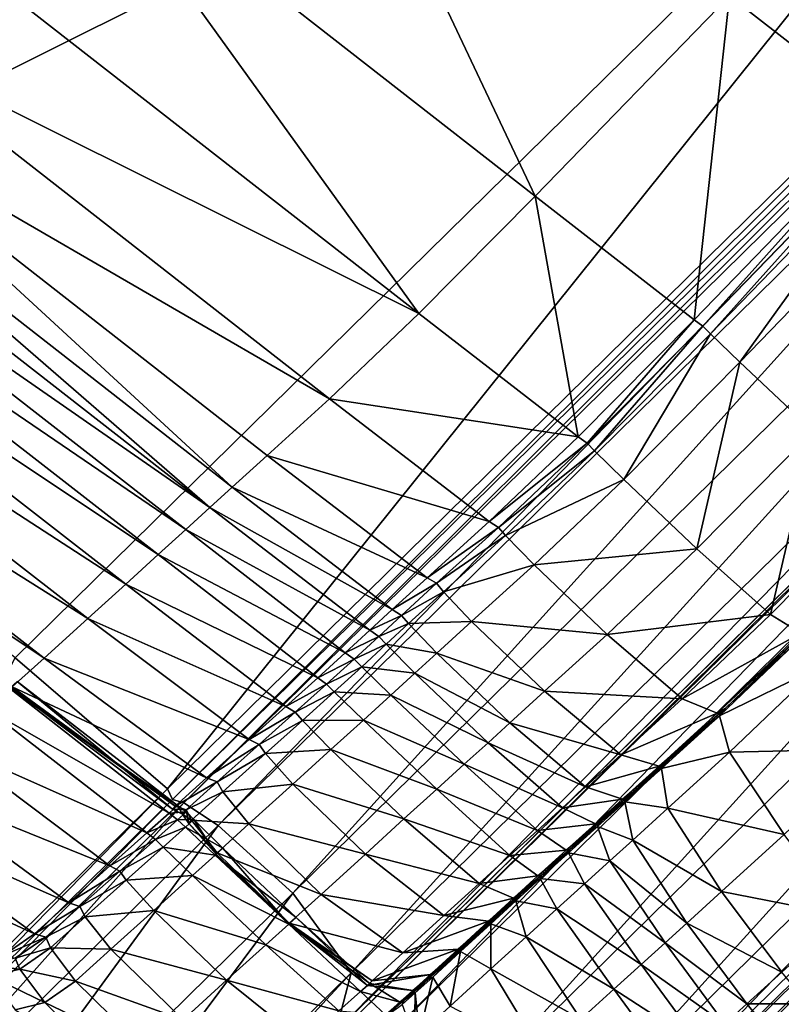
# Model space of a CAD drawing. Header units: millimetres. Extents: x 2387 to 13955, y -4964 to 364.
# Tile 375 of 656: x 7051 to 7064, y -4367 to -4350. Entities that reach past the tile are written whole.
import ezdxf

# ---------------------------------------------------------------- set-up
doc = ezdxf.new("R2010")
doc.units = ezdxf.units.MM
doc.header["$MEASUREMENT"] = 0
doc.layers.add('Predefinito', color=7, linetype='Continuous', true_color=0x000000)

msp = doc.modelspace()

# ---------------------------------------------------------------- linework, layer by layer
at = {"layer": 'Predefinito'}
for points in [[(7064.143, -4333.854, 608.078), (7043.148, -4354.514, 485.832), (7031.94, -4347.095, 485.832)], [(7043.148, -4354.514, 485.832), (7064.143, -4333.854, 608.078), (7071.946, -4340.142, 608.088)], [(7071.946, -4340.142, 608.088), (7050.952, -4360.802, 485.843), (7043.148, -4354.514, 485.832)], [(7053.577, -4363.059, 485.877), (7050.952, -4360.802, 485.843), (7071.946, -4340.142, 608.088)], [(7071.946, -4340.142, 608.088), (7074.569, -4342.401, 608.116), (7053.577, -4363.059, 485.877)], [(7053.663, -4363.241, 485.899), (7053.577, -4363.059, 485.877), (7074.569, -4342.401, 608.116)], [(7074.569, -4342.401, 608.116), (7074.655, -4342.584, 608.135), (7053.663, -4363.241, 485.899)], [(7053.855, -4363.302, 485.877), (7053.663, -4363.241, 485.899), (7074.655, -4342.584, 608.135)], [(7074.655, -4342.584, 608.135), (7074.848, -4342.644, 608.116), (7053.855, -4363.302, 485.877)], [(7054.448, -4363.692, 485.843), (7053.855, -4363.302, 485.877), (7074.848, -4342.644, 608.116)], [(7074.848, -4342.644, 608.116), (7075.441, -4343.032, 608.088), (7054.448, -4363.692, 485.843)], [(7055.736, -4364.858, 485.832), (7054.448, -4363.692, 485.843), (7075.441, -4343.032, 608.088)], [(7075.441, -4343.032, 608.088), (7076.73, -4344.198, 608.078), (7055.736, -4364.858, 485.832)], [(7055.358, -4343.203, 1232.143), (7052.002, -4346.665, 1231.561), (7059.91, -4352.844, 1231.518)], [(7059.91, -4352.844, 1231.518), (7063.258, -4349.389, 1232.1), (7055.358, -4343.203, 1232.143)], [(7068.837, -4343.632, 1232.656), (7063.258, -4349.389, 1232.1), (7065.994, -4351.522, 1231.969)], [(7056.739, -4366.231, 485.914), (7055.736, -4364.858, 485.832), (7076.73, -4344.198, 608.078)], [(7076.73, -4344.198, 608.078), (7077.729, -4345.574, 608.147), (7056.739, -4366.231, 485.914)], [(7077.729, -4345.574, 608.147), (7077.457, -4346.595, 608.352), (7056.478, -4367.241, 486.157)], [(7056.478, -4367.241, 486.157), (7056.739, -4366.231, 485.914), (7077.729, -4345.574, 608.147)], [(7058.791, -4368.319, 485.832), (7057.552, -4367.153, 485.913), (7078.543, -4346.496, 608.147)], [(7077.496, -4346.64, 608.352), (7078.543, -4346.496, 608.147), (7057.552, -4367.153, 485.913)], [(7078.543, -4346.496, 608.147), (7079.785, -4347.658, 608.078), (7058.791, -4368.319, 485.832)], [(7052.002, -4346.665, 1231.561), (7049.997, -4348.693, 1230.876), (7057.908, -4354.868, 1230.833)], [(7057.908, -4354.868, 1230.833), (7059.91, -4352.844, 1231.518), (7052.002, -4346.665, 1231.561)], [(7077.457, -4346.595, 608.352), (7077.012, -4347.027, 608.489), (7056.042, -4367.667, 486.319)], [(7056.042, -4367.667, 486.319), (7056.478, -4367.241, 486.157), (7077.457, -4346.595, 608.352)], [(7057.552, -4367.153, 485.913), (7056.518, -4367.286, 486.157), (7077.496, -4346.64, 608.352)], [(7077.012, -4347.027, 608.489), (7077.496, -4346.64, 608.352), (7056.518, -4367.286, 486.157)], [(7056.518, -4367.286, 486.157), (7056.042, -4367.667, 486.319), (7077.012, -4347.027, 608.489)], [(7059.788, -4369.741, 485.843), (7058.791, -4368.319, 485.832), (7079.785, -4347.658, 608.078)], [(7079.785, -4347.658, 608.078), (7080.782, -4349.081, 608.088), (7059.788, -4369.741, 485.843)], [(7057.908, -4354.868, 1230.833), (7049.997, -4348.693, 1230.876), (7048.458, -4350.16, 1230.012)], [(7060.101, -4370.377, 485.876), (7059.788, -4369.741, 485.843), (7080.782, -4349.081, 608.088)], [(7080.782, -4349.081, 608.088), (7081.093, -4349.718, 608.116), (7060.101, -4370.377, 485.876)], [(7063.258, -4349.389, 1232.1), (7059.91, -4352.844, 1231.518), (7062.65, -4354.972, 1231.387)], [(7062.65, -4354.972, 1231.387), (7065.994, -4351.522, 1231.969), (7063.258, -4349.389, 1232.1)], [(7060.138, -4370.575, 485.899), (7060.101, -4370.377, 485.876), (7081.093, -4349.718, 608.116)], [(7081.093, -4349.718, 608.116), (7081.129, -4349.917, 608.134), (7060.138, -4370.575, 485.899)], [(7060.308, -4370.684, 485.876), (7060.138, -4370.575, 485.899), (7081.129, -4349.917, 608.134)], [(7081.129, -4349.917, 608.134), (7081.3, -4350.025, 608.116), (7060.308, -4370.684, 485.876)], [(7062.285, -4373.67, 485.843), (7060.308, -4370.684, 485.876), (7081.3, -4350.025, 608.116)], [(7081.3, -4350.025, 608.116), (7083.279, -4353.01, 608.088), (7062.285, -4373.67, 485.843)], [(7056.366, -4356.337, 1229.967), (7048.458, -4350.16, 1230.012), (7047.384, -4351.133, 1229.212)], [(7048.458, -4350.16, 1230.012), (7056.366, -4356.337, 1229.967), (7057.908, -4354.868, 1230.833)], [(7047.384, -4351.133, 1229.212), (7046.774, -4351.679, 1228.722), (7054.688, -4357.859, 1228.678)], [(7047.384, -4351.133, 1229.212), (7055.291, -4357.312, 1229.167), (7056.366, -4356.337, 1229.967)], [(7054.688, -4357.859, 1228.678), (7055.291, -4357.312, 1229.167), (7047.384, -4351.133, 1229.212)], [(7065.994, -4351.522, 1231.969), (7062.65, -4354.972, 1231.387), (7062.8, -4355.085, 1231.3)], [(7062.8, -4355.085, 1231.3), (7066.142, -4351.636, 1231.882), (7065.994, -4351.522, 1231.969)], [(7046.774, -4351.679, 1228.722), (7046.383, -4352.03, 1228.5), (7054.306, -4358.207, 1228.457)], [(7054.306, -4358.207, 1228.457), (7054.688, -4357.859, 1228.678), (7046.774, -4351.679, 1228.722)], [(7066.142, -4351.636, 1231.882), (7062.8, -4355.085, 1231.3), (7062.933, -4355.214, 1231.387)], [(7062.933, -4355.214, 1231.387), (7066.276, -4351.765, 1231.969), (7066.142, -4351.636, 1231.882)], [(7066.276, -4351.765, 1231.969), (7062.933, -4355.214, 1231.387), (7063.437, -4355.704, 1231.518)], [(7063.437, -4355.704, 1231.518), (7066.782, -4352.253, 1232.1), (7066.276, -4351.765, 1231.969)], [(7054.306, -4358.207, 1228.457), (7046.383, -4352.03, 1228.5), (7045.963, -4352.418, 1228.503)], [(7066.782, -4352.253, 1232.1), (7063.437, -4355.704, 1231.518), (7064.7, -4356.896, 1231.561)], [(7053.891, -4358.588, 1228.462), (7045.963, -4352.418, 1228.503), (7045.489, -4352.859, 1228.549)], [(7045.963, -4352.418, 1228.503), (7053.891, -4358.588, 1228.462), (7054.306, -4358.207, 1228.457)], [(7053.417, -4359.021, 1228.509), (7045.489, -4352.859, 1228.549), (7044.931, -4353.369, 1228.456)], [(7045.489, -4352.859, 1228.549), (7053.417, -4359.021, 1228.509), (7053.891, -4358.588, 1228.462)], [(7059.91, -4352.844, 1231.518), (7057.908, -4354.868, 1230.833), (7060.653, -4356.992, 1230.703)], [(7060.653, -4356.992, 1230.703), (7062.65, -4354.972, 1231.387), (7059.91, -4352.844, 1231.518)], [(7067.746, -4382.501, 485.832), (7062.285, -4373.67, 485.843), (7083.279, -4353.01, 608.088)], [(7052.857, -4359.529, 1228.417), (7044.931, -4353.369, 1228.456), (7044.278, -4353.963, 1228.059)], [(7044.931, -4353.369, 1228.456), (7052.857, -4359.529, 1228.417), (7053.417, -4359.021, 1228.509)], [(7052.203, -4360.121, 1228.026), (7044.278, -4353.963, 1228.059), (7043.517, -4354.655, 1227.193)], [(7044.278, -4353.963, 1228.059), (7052.203, -4360.121, 1228.026), (7052.857, -4359.529, 1228.417)], [(7051.448, -4360.806, 1227.174), (7043.517, -4354.655, 1227.193), (7042.957, -4355.142, 1226.283)], [(7043.517, -4354.655, 1227.193), (7051.448, -4360.806, 1227.174), (7052.203, -4360.121, 1228.026)], [(7060.653, -4356.992, 1230.703), (7057.908, -4354.868, 1230.833), (7056.366, -4356.337, 1229.967)], [(7062.65, -4354.972, 1231.387), (7060.653, -4356.992, 1230.703), (7060.805, -4357.101, 1230.617)], [(7060.805, -4357.101, 1230.617), (7062.8, -4355.085, 1231.3), (7062.65, -4354.972, 1231.387)], [(7042.957, -4355.142, 1226.283), (7050.9, -4361.3, 1226.277), (7051.448, -4360.806, 1227.174)], [(7062.8, -4355.085, 1231.3), (7060.805, -4357.101, 1230.617), (7060.935, -4357.234, 1230.703)], [(7060.935, -4357.234, 1230.703), (7062.933, -4355.214, 1231.387), (7062.8, -4355.085, 1231.3)], [(7062.933, -4355.214, 1231.387), (7060.935, -4357.234, 1230.703), (7061.436, -4357.728, 1230.833)], [(7061.436, -4357.728, 1230.833), (7063.437, -4355.704, 1231.518), (7062.933, -4355.214, 1231.387)], [(7063.437, -4355.704, 1231.518), (7061.436, -4357.728, 1230.833), (7062.697, -4358.921, 1230.876)], [(7062.697, -4358.921, 1230.876), (7064.7, -4356.896, 1231.561), (7063.437, -4355.704, 1231.518)], [(7059.119, -4358.451, 1229.841), (7056.366, -4356.337, 1229.967), (7055.291, -4357.312, 1229.167)], [(7056.366, -4356.337, 1229.967), (7059.119, -4358.451, 1229.841), (7060.653, -4356.992, 1230.703)], [(7060.805, -4357.101, 1230.617), (7060.653, -4356.992, 1230.703), (7059.119, -4358.451, 1229.841)], [(7064.7, -4356.896, 1231.561), (7062.697, -4358.921, 1230.876), (7063.966, -4360.056, 1230.562)], [(7063.966, -4360.056, 1230.562), (7065.957, -4358.04, 1231.245), (7064.7, -4356.896, 1231.561)], [(7059.119, -4358.451, 1229.841), (7059.277, -4358.553, 1229.757), (7060.805, -4357.101, 1230.617)], [(7060.935, -4357.234, 1230.703), (7060.805, -4357.101, 1230.617), (7059.277, -4358.553, 1229.757)], [(7058.049, -4359.42, 1229.043), (7055.291, -4357.312, 1229.167), (7054.688, -4357.859, 1228.678)], [(7055.291, -4357.312, 1229.167), (7058.049, -4359.42, 1229.043), (7059.119, -4358.451, 1229.841)], [(7059.277, -4358.553, 1229.757), (7059.401, -4358.693, 1229.841), (7060.935, -4357.234, 1230.703)], [(7061.436, -4357.728, 1230.833), (7060.935, -4357.234, 1230.703), (7059.401, -4358.693, 1229.841)], [(7059.401, -4358.693, 1229.841), (7059.892, -4359.198, 1229.966), (7061.436, -4357.728, 1230.833)], [(7062.697, -4358.921, 1230.876), (7061.436, -4357.728, 1230.833), (7059.892, -4359.198, 1229.966)], [(7057.447, -4359.97, 1228.552), (7054.688, -4357.859, 1228.678), (7054.306, -4358.207, 1228.457)], [(7054.688, -4357.859, 1228.678), (7057.447, -4359.97, 1228.552), (7058.049, -4359.42, 1229.043)], [(7065.957, -4358.04, 1231.245), (7063.966, -4360.056, 1230.562), (7064.487, -4360.374, 1229.622)], [(7057.06, -4360.326, 1228.328), (7054.306, -4358.207, 1228.457), (7053.891, -4358.588, 1228.462)], [(7054.306, -4358.207, 1228.457), (7057.06, -4360.326, 1228.328), (7057.447, -4359.97, 1228.552)], [(7059.277, -4358.553, 1229.757), (7059.119, -4358.451, 1229.841), (7058.049, -4359.42, 1229.043)], [(7058.049, -4359.42, 1229.043), (7058.212, -4359.516, 1228.96), (7059.277, -4358.553, 1229.757)], [(7059.401, -4358.693, 1229.841), (7059.277, -4358.553, 1229.757), (7058.212, -4359.516, 1228.96)], [(7056.639, -4360.712, 1228.332), (7053.891, -4358.588, 1228.462), (7053.417, -4359.021, 1228.509)], [(7053.891, -4358.588, 1228.462), (7056.639, -4360.712, 1228.332), (7057.06, -4360.326, 1228.328)], [(7058.212, -4359.516, 1228.96), (7058.332, -4359.662, 1229.042), (7059.401, -4358.693, 1229.841)], [(7059.892, -4359.198, 1229.966), (7059.401, -4358.693, 1229.841), (7058.332, -4359.662, 1229.042)], [(7059.892, -4359.198, 1229.966), (7061.15, -4360.396, 1230.008), (7062.697, -4358.921, 1230.876)], [(7063.966, -4360.056, 1230.562), (7062.697, -4358.921, 1230.876), (7061.15, -4360.396, 1230.008)], [(7056.164, -4361.144, 1228.382), (7053.417, -4359.021, 1228.509), (7052.857, -4359.529, 1228.417)], [(7053.417, -4359.021, 1228.509), (7056.164, -4361.144, 1228.382), (7056.639, -4360.712, 1228.332)], [(7058.332, -4359.662, 1229.042), (7058.815, -4360.176, 1229.165), (7059.892, -4359.198, 1229.966)], [(7061.15, -4360.396, 1230.008), (7059.892, -4359.198, 1229.966), (7058.815, -4360.176, 1229.165)], [(7058.212, -4359.516, 1228.96), (7058.049, -4359.42, 1229.043), (7057.447, -4359.97, 1228.552)], [(7055.616, -4361.638, 1228.295), (7052.857, -4359.529, 1228.417), (7052.203, -4360.121, 1228.026)], [(7052.857, -4359.529, 1228.417), (7055.616, -4361.638, 1228.295), (7056.164, -4361.144, 1228.382)], [(7057.447, -4359.97, 1228.552), (7057.608, -4360.069, 1228.469), (7058.212, -4359.516, 1228.96)], [(7058.332, -4359.662, 1229.042), (7058.212, -4359.516, 1228.96), (7057.608, -4360.069, 1228.469)], [(7057.608, -4360.069, 1228.469), (7057.729, -4360.212, 1228.552), (7058.332, -4359.662, 1229.042)], [(7058.815, -4360.176, 1229.165), (7058.332, -4359.662, 1229.042), (7057.729, -4360.212, 1228.552)], [(7057.608, -4360.069, 1228.469), (7057.447, -4359.97, 1228.552), (7057.06, -4360.326, 1228.328)], [(7057.06, -4360.326, 1228.328), (7057.216, -4360.431, 1228.243), (7057.608, -4360.069, 1228.469)], [(7057.729, -4360.212, 1228.552), (7057.608, -4360.069, 1228.469), (7057.216, -4360.431, 1228.243)], [(7061.15, -4360.396, 1230.008), (7062.444, -4361.508, 1229.703), (7063.966, -4360.056, 1230.562)], [(7064.487, -4360.374, 1229.622), (7063.966, -4360.056, 1230.562), (7062.444, -4361.508, 1229.703)], [(7054.98, -4362.208, 1227.923), (7052.203, -4360.121, 1228.026), (7051.448, -4360.806, 1227.174)], [(7052.203, -4360.121, 1228.026), (7054.98, -4362.208, 1227.923), (7055.616, -4361.638, 1228.295)], [(7057.216, -4360.431, 1228.243), (7057.343, -4360.568, 1228.328), (7057.729, -4360.212, 1228.552)], [(7058.216, -4360.723, 1228.677), (7057.729, -4360.212, 1228.552), (7057.343, -4360.568, 1228.328)], [(7057.729, -4360.212, 1228.552), (7058.216, -4360.723, 1228.677), (7058.815, -4360.176, 1229.165)], [(7060.07, -4361.377, 1229.206), (7058.815, -4360.176, 1229.165), (7058.216, -4360.723, 1228.677)], [(7058.815, -4360.176, 1229.165), (7060.07, -4361.377, 1229.206), (7061.15, -4360.396, 1230.008)], [(7057.216, -4360.431, 1228.243), (7057.06, -4360.326, 1228.328), (7056.639, -4360.712, 1228.332)], [(7056.639, -4360.712, 1228.332), (7056.79, -4360.824, 1228.246), (7057.216, -4360.431, 1228.243)], [(7057.343, -4360.568, 1228.328), (7057.216, -4360.431, 1228.243), (7056.79, -4360.824, 1228.246)], [(7062.444, -4361.508, 1229.703), (7061.15, -4360.396, 1230.008), (7060.07, -4361.377, 1229.206)], [(7062.444, -4361.508, 1229.703), (7063.045, -4361.755, 1228.79), (7064.487, -4360.374, 1229.622)], [(7063.045, -4361.755, 1228.79), (7063.182, -4361.675, 1228.181), (7064.57, -4360.34, 1228.996)], [(7064.57, -4360.34, 1228.996), (7064.487, -4360.374, 1229.622), (7063.045, -4361.755, 1228.79)], [(7064.778, -4360.975, 1230.562), (7064.527, -4360.419, 1229.622), (7063.085, -4361.8, 1228.79)], [(7063.182, -4361.675, 1228.181), (7063.085, -4361.8, 1228.79), (7064.527, -4360.419, 1229.622)], [(7064.527, -4360.419, 1229.622), (7064.57, -4360.34, 1228.996), (7063.182, -4361.675, 1228.181)], [(7056.79, -4360.824, 1228.246), (7056.922, -4360.954, 1228.332), (7057.343, -4360.568, 1228.328)], [(7057.838, -4361.068, 1228.456), (7057.343, -4360.568, 1228.328), (7056.922, -4360.954, 1228.332)], [(7057.343, -4360.568, 1228.328), (7057.838, -4361.068, 1228.456), (7058.216, -4360.723, 1228.677)], [(7056.79, -4360.824, 1228.246), (7056.639, -4360.712, 1228.332), (7056.164, -4361.144, 1228.382)], [(7059.472, -4361.922, 1228.718), (7058.216, -4360.723, 1228.677), (7057.838, -4361.068, 1228.456)], [(7058.216, -4360.723, 1228.677), (7059.472, -4361.922, 1228.718), (7060.07, -4361.377, 1229.206)], [(7050.952, -4360.802, 485.843), (7053.577, -4363.059, 485.877), (7045.949, -4370.565, 440.699)], [(7054.245, -4362.868, 1227.116), (7051.448, -4360.806, 1227.174), (7050.9, -4361.3, 1226.277)], [(7051.448, -4360.806, 1227.174), (7054.245, -4362.868, 1227.116), (7054.98, -4362.208, 1227.923)], [(7056.164, -4361.144, 1228.382), (7056.314, -4361.257, 1228.296), (7056.79, -4360.824, 1228.246)], [(7056.922, -4360.954, 1228.332), (7056.79, -4360.824, 1228.246), (7056.314, -4361.257, 1228.296)], [(7056.314, -4361.257, 1228.296), (7056.448, -4361.386, 1228.382), (7056.922, -4360.954, 1228.332)], [(7057.426, -4361.445, 1228.462), (7056.922, -4360.954, 1228.332), (7056.448, -4361.386, 1228.382)], [(7056.922, -4360.954, 1228.332), (7057.426, -4361.445, 1228.462), (7057.838, -4361.068, 1228.456)], [(7059.098, -4362.264, 1228.499), (7057.838, -4361.068, 1228.456), (7057.426, -4361.445, 1228.462)], [(7057.838, -4361.068, 1228.456), (7059.098, -4362.264, 1228.499), (7059.472, -4361.922, 1228.718)], [(7063.085, -4361.8, 1228.79), (7063.257, -4362.427, 1229.703), (7064.778, -4360.975, 1230.562)], [(7065.748, -4362.372, 1230.876), (7064.778, -4360.975, 1230.562), (7063.257, -4362.427, 1229.703)], [(7053.748, -4363.348, 1225.557), (7050.984, -4361.208, 1225.576), (7050.858, -4361.332, 1225.729)], [(7053.662, -4363.412, 1225.75), (7050.872, -4361.315, 1225.751), (7050.984, -4361.208, 1225.576)], [(7050.984, -4361.208, 1225.576), (7053.748, -4363.348, 1225.557), (7053.662, -4363.412, 1225.75)], [(7056.314, -4361.257, 1228.296), (7056.164, -4361.144, 1228.382), (7055.616, -4361.638, 1228.295)], [(7055.616, -4361.638, 1228.295), (7055.774, -4361.74, 1228.213), (7056.314, -4361.257, 1228.296)], [(7056.448, -4361.386, 1228.382), (7056.314, -4361.257, 1228.296), (7055.774, -4361.74, 1228.213)], [(7053.605, -4363.478, 1225.662), (7050.858, -4361.332, 1225.729), (7050.473, -4361.694, 1225.696)], [(7050.858, -4361.332, 1225.729), (7053.605, -4363.478, 1225.662), (7053.748, -4363.348, 1225.557)], [(7053.707, -4363.357, 1226.263), (7050.9, -4361.3, 1226.277), (7050.872, -4361.315, 1225.751)], [(7050.872, -4361.315, 1225.751), (7053.662, -4363.412, 1225.75), (7053.707, -4363.357, 1226.263)], [(7050.9, -4361.3, 1226.277), (7053.707, -4363.357, 1226.263), (7054.245, -4362.868, 1227.116)], [(7055.774, -4361.74, 1228.213), (7055.899, -4361.88, 1228.295), (7056.448, -4361.386, 1228.382)], [(7056.953, -4361.875, 1228.511), (7056.448, -4361.386, 1228.382), (7055.899, -4361.88, 1228.295)], [(7056.448, -4361.386, 1228.382), (7056.953, -4361.875, 1228.511), (7057.426, -4361.445, 1228.462)], [(7058.689, -4362.635, 1228.506), (7057.426, -4361.445, 1228.462), (7056.953, -4361.875, 1228.511)], [(7057.426, -4361.445, 1228.462), (7058.689, -4362.635, 1228.506), (7059.098, -4362.264, 1228.499)], [(7061.385, -4362.472, 1228.908), (7060.07, -4361.377, 1229.206), (7059.472, -4361.922, 1228.718)], [(7060.07, -4361.377, 1229.206), (7061.385, -4362.472, 1228.908), (7062.444, -4361.508, 1229.703)], [(7063.045, -4361.755, 1228.79), (7062.444, -4361.508, 1229.703), (7061.385, -4362.472, 1228.908)], [(7053.22, -4363.82, 1225.589), (7050.473, -4361.694, 1225.696), (7049.81, -4362.299, 1224.958)], [(7050.473, -4361.694, 1225.696), (7053.22, -4363.82, 1225.589), (7053.605, -4363.478, 1225.662)], [(7055.774, -4361.74, 1228.213), (7055.616, -4361.638, 1228.295), (7054.98, -4362.208, 1227.923)], [(7054.98, -4362.208, 1227.923), (7055.152, -4362.294, 1227.854), (7055.774, -4361.74, 1228.213)], [(7055.899, -4361.88, 1228.295), (7055.774, -4361.74, 1228.213), (7055.152, -4362.294, 1227.854)], [(7061.385, -4362.472, 1228.908), (7062.046, -4362.666, 1228.013), (7063.045, -4361.755, 1228.79)], [(7063.182, -4361.675, 1228.181), (7063.045, -4361.755, 1228.79), (7062.046, -4362.666, 1228.013)], [(7062.046, -4362.666, 1228.013), (7062.223, -4362.549, 1227.417), (7063.182, -4361.675, 1228.181)], [(7062.223, -4362.549, 1227.417), (7062.086, -4362.711, 1228.013), (7063.085, -4361.8, 1228.79)], [(7063.257, -4362.427, 1229.703), (7063.085, -4361.8, 1228.79), (7062.086, -4362.711, 1228.013)], [(7063.085, -4361.8, 1228.79), (7063.182, -4361.675, 1228.181), (7062.223, -4362.549, 1227.417)], [(7055.152, -4362.294, 1227.854), (7055.263, -4362.45, 1227.923), (7055.899, -4361.88, 1228.295)], [(7056.391, -4362.384, 1228.419), (7055.899, -4361.88, 1228.295), (7055.263, -4362.45, 1227.923)], [(7055.899, -4361.88, 1228.295), (7056.391, -4362.384, 1228.419), (7056.953, -4361.875, 1228.511)], [(7058.216, -4363.065, 1228.554), (7056.953, -4361.875, 1228.511), (7056.391, -4362.384, 1228.419)], [(7056.953, -4361.875, 1228.511), (7058.216, -4363.065, 1228.554), (7058.689, -4362.635, 1228.506)], [(7060.778, -4363.024, 1228.415), (7059.472, -4361.922, 1228.718), (7059.098, -4362.264, 1228.499)], [(7059.472, -4361.922, 1228.718), (7060.778, -4363.024, 1228.415), (7061.385, -4362.472, 1228.908)], [(7052.582, -4364.389, 1224.861), (7049.81, -4362.299, 1224.958), (7049.073, -4362.967, 1223.224)], [(7049.81, -4362.299, 1224.958), (7052.582, -4364.389, 1224.861), (7053.22, -4363.82, 1225.589)], [(7055.152, -4362.294, 1227.854), (7054.98, -4362.208, 1227.923), (7054.245, -4362.868, 1227.116)], [(7054.245, -4362.868, 1227.116), (7054.431, -4362.937, 1227.078), (7055.152, -4362.294, 1227.854)], [(7055.263, -4362.45, 1227.923), (7055.152, -4362.294, 1227.854), (7054.431, -4362.937, 1227.078)], [(7060.381, -4363.385, 1228.189), (7059.098, -4362.264, 1228.499), (7058.689, -4362.635, 1228.506)], [(7059.098, -4362.264, 1228.499), (7060.381, -4363.385, 1228.189), (7060.778, -4363.024, 1228.415)], [(7054.431, -4362.937, 1227.078), (7054.528, -4363.11, 1227.116), (7055.263, -4362.45, 1227.923)], [(7055.734, -4362.978, 1228.026), (7055.263, -4362.45, 1227.923), (7054.528, -4363.11, 1227.116)], [(7055.263, -4362.45, 1227.923), (7055.734, -4362.978, 1228.026), (7056.391, -4362.384, 1228.419)], [(7057.65, -4363.579, 1228.46), (7056.391, -4362.384, 1228.419), (7055.734, -4362.978, 1228.026)], [(7056.391, -4362.384, 1228.419), (7057.65, -4363.579, 1228.46), (7058.216, -4363.065, 1228.554)], [(7062.046, -4362.666, 1228.013), (7061.385, -4362.472, 1228.908), (7060.778, -4363.024, 1228.415)], [(7062.086, -4362.711, 1228.013), (7062.197, -4363.391, 1228.908), (7063.257, -4362.427, 1229.703)], [(7064.201, -4363.847, 1230.008), (7063.257, -4362.427, 1229.703), (7062.197, -4363.391, 1228.908)], [(7063.257, -4362.427, 1229.703), (7064.201, -4363.847, 1230.008), (7065.748, -4362.372, 1230.876)], [(7059.95, -4363.776, 1228.191), (7058.689, -4362.635, 1228.506), (7058.216, -4363.065, 1228.554)], [(7058.689, -4362.635, 1228.506), (7059.95, -4363.776, 1228.191), (7060.381, -4363.385, 1228.189)], [(7061.414, -4363.24, 1227.509), (7061.574, -4363.139, 1226.904), (7062.223, -4362.549, 1227.417)], [(7062.223, -4362.549, 1227.417), (7062.046, -4362.666, 1228.013), (7061.414, -4363.24, 1227.509)], [(7062.086, -4362.711, 1228.013), (7062.223, -4362.549, 1227.417), (7061.574, -4363.139, 1226.904)], [(7060.778, -4363.024, 1228.415), (7061.414, -4363.24, 1227.509), (7062.046, -4362.666, 1228.013)], [(7062.197, -4363.391, 1228.908), (7062.086, -4362.711, 1228.013), (7061.454, -4363.285, 1227.509)], [(7061.574, -4363.139, 1226.904), (7061.454, -4363.285, 1227.509), (7062.086, -4362.711, 1228.013)], [(7051.875, -4365.023, 1223.16), (7049.073, -4362.967, 1223.224), (7048.467, -4363.518, 1220.204)], [(7049.073, -4362.967, 1223.224), (7051.875, -4365.023, 1223.16), (7052.582, -4364.389, 1224.861)], [(7054.431, -4362.937, 1227.078), (7054.245, -4362.868, 1227.116), (7053.707, -4363.357, 1226.263)], [(7053.707, -4363.357, 1226.263), (7053.897, -4363.421, 1226.253), (7054.431, -4362.937, 1227.078)], [(7054.528, -4363.11, 1227.116), (7054.431, -4362.937, 1227.078), (7053.897, -4363.421, 1226.253)], [(7054.528, -4363.11, 1227.116), (7054.977, -4363.664, 1227.174), (7055.734, -4362.978, 1228.026)], [(7056.986, -4364.183, 1228.06), (7055.734, -4362.978, 1228.026), (7054.977, -4363.664, 1227.174)], [(7055.734, -4362.978, 1228.026), (7056.986, -4364.183, 1228.06), (7057.65, -4363.579, 1228.46)], [(7046.038, -4370.743, 440.732), (7045.949, -4370.565, 440.699), (7053.577, -4363.059, 485.877)], [(7053.577, -4363.059, 485.877), (7053.663, -4363.241, 485.899), (7046.038, -4370.743, 440.732)], [(7053.897, -4363.421, 1226.253), (7053.989, -4363.599, 1226.263), (7054.528, -4363.11, 1227.116)], [(7054.977, -4363.664, 1227.174), (7054.528, -4363.11, 1227.116), (7053.989, -4363.599, 1226.263)], [(7059.473, -4364.208, 1228.242), (7058.216, -4363.065, 1228.554), (7057.65, -4363.579, 1228.46)], [(7058.216, -4363.065, 1228.554), (7059.473, -4364.208, 1228.242), (7059.95, -4363.776, 1228.191)], [(7061.414, -4363.24, 1227.509), (7060.778, -4363.024, 1228.415), (7060.381, -4363.385, 1228.189)], [(7061.574, -4363.139, 1226.904), (7061.414, -4363.24, 1227.509), (7060.948, -4363.662, 1227.259)], [(7060.948, -4363.662, 1227.259), (7061.062, -4363.602, 1226.639), (7061.574, -4363.139, 1226.904)], [(7061.454, -4363.285, 1227.509), (7061.574, -4363.139, 1226.904), (7061.062, -4363.602, 1226.639)], [(7046.228, -4370.808, 440.699), (7046.038, -4370.743, 440.732), (7053.663, -4363.241, 485.899)], [(7053.663, -4363.241, 485.899), (7053.855, -4363.302, 485.877), (7046.228, -4370.808, 440.699)], [(7046.816, -4371.202, 440.65), (7046.228, -4370.808, 440.699), (7053.855, -4363.302, 485.877)], [(7053.855, -4363.302, 485.877), (7054.448, -4363.692, 485.843), (7046.816, -4371.202, 440.65)], [(7060.381, -4363.385, 1228.189), (7060.948, -4363.662, 1227.259), (7061.414, -4363.24, 1227.509)], [(7061.062, -4363.602, 1226.639), (7060.987, -4363.707, 1227.259), (7061.454, -4363.285, 1227.509)], [(7061.591, -4363.943, 1228.415), (7061.454, -4363.285, 1227.509), (7060.987, -4363.707, 1227.259)], [(7061.454, -4363.285, 1227.509), (7061.591, -4363.943, 1228.415), (7062.197, -4363.391, 1228.908)], [(7053.749, -4363.596, 1225.619), (7053.605, -4363.478, 1225.662), (7053.22, -4363.82, 1225.589)], [(7053.9, -4363.457, 1225.546), (7053.748, -4363.348, 1225.557), (7053.605, -4363.478, 1225.662)], [(7053.605, -4363.478, 1225.662), (7053.749, -4363.596, 1225.619), (7053.9, -4363.457, 1225.546)], [(7053.834, -4363.497, 1225.75), (7053.662, -4363.412, 1225.75), (7053.748, -4363.348, 1225.557)], [(7053.897, -4363.421, 1226.253), (7053.707, -4363.357, 1226.263), (7053.662, -4363.412, 1225.75)], [(7053.662, -4363.412, 1225.75), (7053.834, -4363.497, 1225.75), (7053.897, -4363.421, 1226.253)], [(7053.748, -4363.348, 1225.557), (7053.9, -4363.457, 1225.546), (7053.834, -4363.497, 1225.75)], [(7054.031, -4363.589, 1225.557), (7053.9, -4363.457, 1225.546), (7053.749, -4363.596, 1225.619)], [(7053.989, -4363.599, 1226.263), (7053.897, -4363.421, 1226.253), (7053.834, -4363.497, 1225.75)], [(7053.944, -4363.654, 1225.75), (7053.834, -4363.497, 1225.75), (7053.9, -4363.457, 1225.546)], [(7053.834, -4363.497, 1225.75), (7053.944, -4363.654, 1225.75), (7053.989, -4363.599, 1226.263)], [(7053.9, -4363.457, 1225.546), (7054.031, -4363.589, 1225.557), (7053.944, -4363.654, 1225.75)], [(7060.948, -4363.662, 1227.259), (7060.381, -4363.385, 1228.189), (7059.95, -4363.776, 1228.191)], [(7063.122, -4364.829, 1229.206), (7062.197, -4363.391, 1228.908), (7061.591, -4363.943, 1228.415)], [(7062.197, -4363.391, 1228.908), (7063.122, -4364.829, 1229.206), (7064.201, -4363.847, 1230.008)], [(7051.281, -4365.559, 1220.166), (7048.467, -4363.518, 1220.204), (7047.935, -4364.012, 1211.854)], [(7048.467, -4363.518, 1220.204), (7051.281, -4365.559, 1220.166), (7051.875, -4365.023, 1223.16)], [(7053.22, -4363.82, 1225.589), (7053.371, -4363.93, 1225.518), (7053.749, -4363.596, 1225.619)], [(7053.887, -4363.72, 1225.662), (7053.749, -4363.596, 1225.619), (7053.371, -4363.93, 1225.518)], [(7053.749, -4363.596, 1225.619), (7053.887, -4363.72, 1225.662), (7054.031, -4363.589, 1225.557)], [(7054.531, -4364.083, 1225.573), (7054.031, -4363.589, 1225.557), (7053.887, -4363.72, 1225.662)], [(7054.413, -4364.185, 1225.75), (7053.944, -4363.654, 1225.75), (7054.031, -4363.589, 1225.557)], [(7054.432, -4364.161, 1226.277), (7053.989, -4363.599, 1226.263), (7053.944, -4363.654, 1225.75)], [(7053.944, -4363.654, 1225.75), (7054.413, -4364.185, 1225.75), (7054.432, -4364.161, 1226.277)], [(7053.989, -4363.599, 1226.263), (7054.432, -4364.161, 1226.277), (7054.977, -4363.664, 1227.174)], [(7054.031, -4363.589, 1225.557), (7054.531, -4364.083, 1225.573), (7054.413, -4364.185, 1225.75)], [(7056.221, -4364.878, 1227.193), (7054.977, -4363.664, 1227.174), (7054.432, -4364.161, 1226.277)], [(7054.977, -4363.664, 1227.174), (7056.221, -4364.878, 1227.193), (7056.986, -4364.183, 1228.06)], [(7058.943, -4364.691, 1228.161), (7057.65, -4363.579, 1228.46), (7056.986, -4364.183, 1228.06)], [(7057.65, -4363.579, 1228.46), (7058.943, -4364.691, 1228.161), (7059.473, -4364.208, 1228.242)], [(7059.95, -4363.776, 1228.191), (7060.445, -4364.116, 1227.248), (7060.948, -4363.662, 1227.259)], [(7060.445, -4364.116, 1227.248), (7060.512, -4364.097, 1226.618), (7061.062, -4363.602, 1226.639)], [(7061.062, -4363.602, 1226.639), (7060.948, -4363.662, 1227.259), (7060.445, -4364.116, 1227.248)], [(7060.987, -4363.707, 1227.259), (7061.062, -4363.602, 1226.639), (7060.512, -4364.097, 1226.618)], [(7048.102, -4372.37, 440.634), (7046.816, -4371.202, 440.65), (7054.448, -4363.692, 485.843)], [(7054.448, -4363.692, 485.843), (7055.736, -4364.858, 485.832), (7048.102, -4372.37, 440.634)], [(7053.371, -4363.93, 1225.518), (7053.22, -4363.82, 1225.589), (7052.582, -4364.389, 1224.861)], [(7053.371, -4363.93, 1225.518), (7053.502, -4364.062, 1225.589), (7053.887, -4363.72, 1225.662)], [(7054.399, -4364.201, 1225.728), (7053.887, -4363.72, 1225.662), (7053.502, -4364.062, 1225.589)], [(7053.887, -4363.72, 1225.662), (7054.399, -4364.201, 1225.728), (7054.531, -4364.083, 1225.573)], [(7060.445, -4364.116, 1227.248), (7059.95, -4363.776, 1228.191), (7059.473, -4364.208, 1228.242)], [(7061.194, -4364.303, 1228.189), (7060.987, -4363.707, 1227.259), (7060.485, -4364.161, 1227.248)], [(7060.512, -4364.097, 1226.618), (7060.485, -4364.161, 1227.248), (7060.987, -4363.707, 1227.259)], [(7060.987, -4363.707, 1227.259), (7061.194, -4364.303, 1228.189), (7061.591, -4363.943, 1228.415)], [(7047.935, -4364.012, 1211.854), (7050.753, -4365.924, 1211.836), (7051.281, -4365.559, 1220.166)], [(7052.582, -4364.389, 1224.861), (7052.752, -4364.478, 1224.797), (7053.371, -4363.93, 1225.518)], [(7053.502, -4364.062, 1225.589), (7053.371, -4363.93, 1225.518), (7052.752, -4364.478, 1224.797)], [(7062.524, -4365.374, 1228.718), (7061.591, -4363.943, 1228.415), (7061.194, -4364.303, 1228.189)], [(7061.591, -4363.943, 1228.415), (7062.524, -4365.374, 1228.718), (7063.122, -4364.829, 1229.206)], [(7065.235, -4365.242, 1229.966), (7064.201, -4363.847, 1230.008), (7063.122, -4364.829, 1229.206)], [(7052.752, -4364.478, 1224.797), (7052.864, -4364.631, 1224.861), (7053.502, -4364.062, 1225.589)], [(7054.004, -4364.554, 1225.695), (7053.502, -4364.062, 1225.589), (7052.864, -4364.631, 1224.861)], [(7053.502, -4364.062, 1225.589), (7054.004, -4364.554, 1225.695), (7054.399, -4364.201, 1225.728)], [(7055.793, -4365.276, 1225.578), (7054.531, -4364.083, 1225.573), (7054.399, -4364.201, 1225.728)], [(7055.664, -4365.39, 1225.749), (7054.413, -4364.185, 1225.75), (7054.531, -4364.083, 1225.573)], [(7055.674, -4365.376, 1226.281), (7054.432, -4364.161, 1226.277), (7054.413, -4364.185, 1225.75)], [(7054.432, -4364.161, 1226.277), (7055.674, -4365.376, 1226.281), (7056.221, -4364.878, 1227.193)], [(7054.531, -4364.083, 1225.573), (7055.793, -4365.276, 1225.578), (7055.664, -4365.39, 1225.749)], [(7058.337, -4365.244, 1227.811), (7056.986, -4364.183, 1228.06), (7056.221, -4364.878, 1227.193)], [(7056.986, -4364.183, 1228.06), (7058.337, -4365.244, 1227.811), (7058.943, -4364.691, 1228.161)], [(7059.473, -4364.208, 1228.242), (7059.958, -4364.558, 1227.306), (7060.445, -4364.116, 1227.248)], [(7060.512, -4364.097, 1226.618), (7060.445, -4364.116, 1227.248), (7059.958, -4364.558, 1227.306)], [(7059.958, -4364.558, 1227.306), (7060.017, -4364.546, 1226.681), (7060.512, -4364.097, 1226.618)], [(7060.017, -4364.546, 1226.681), (7059.998, -4364.603, 1227.306), (7060.485, -4364.161, 1227.248)], [(7060.762, -4364.695, 1228.191), (7060.485, -4364.161, 1227.248), (7059.998, -4364.603, 1227.306)], [(7060.485, -4364.161, 1227.248), (7060.512, -4364.097, 1226.618), (7060.017, -4364.546, 1226.681)], [(7060.485, -4364.161, 1227.248), (7060.762, -4364.695, 1228.191), (7061.194, -4364.303, 1228.189)], [(7055.664, -4365.39, 1225.749), (7054.399, -4364.201, 1225.728), (7054.004, -4364.554, 1225.695)], [(7054.399, -4364.201, 1225.728), (7055.664, -4365.39, 1225.749), (7055.793, -4365.276, 1225.578)], [(7054.413, -4364.185, 1225.75), (7055.664, -4365.39, 1225.749), (7055.674, -4365.376, 1226.281)], [(7059.958, -4364.558, 1227.306), (7059.473, -4364.208, 1228.242), (7058.943, -4364.691, 1228.161)], [(7062.148, -4365.714, 1228.499), (7061.194, -4364.303, 1228.189), (7060.762, -4364.695, 1228.191)], [(7061.194, -4364.303, 1228.189), (7062.148, -4365.714, 1228.499), (7062.524, -4365.374, 1228.718)], [(7052.752, -4364.478, 1224.797), (7052.582, -4364.389, 1224.861), (7051.875, -4365.023, 1223.16)], [(7051.875, -4365.023, 1223.16), (7052.063, -4365.088, 1223.117), (7052.752, -4364.478, 1224.797)], [(7052.864, -4364.631, 1224.861), (7052.752, -4364.478, 1224.797), (7052.063, -4365.088, 1223.117)], [(7052.063, -4365.088, 1223.117), (7052.156, -4365.264, 1223.16), (7052.864, -4364.631, 1224.861)], [(7053.338, -4365.156, 1224.958), (7052.864, -4364.631, 1224.861), (7052.156, -4365.264, 1223.16)], [(7052.864, -4364.631, 1224.861), (7053.338, -4365.156, 1224.958), (7054.004, -4364.554, 1225.695)], [(7055.267, -4365.747, 1225.73), (7054.004, -4364.554, 1225.695), (7053.338, -4365.156, 1224.958)], [(7054.004, -4364.554, 1225.695), (7055.267, -4365.747, 1225.73), (7055.664, -4365.39, 1225.749)], [(7059.537, -4364.944, 1227.264), (7058.943, -4364.691, 1228.161), (7058.337, -4365.244, 1227.811)], [(7058.943, -4364.691, 1228.161), (7059.537, -4364.944, 1227.264), (7059.958, -4364.558, 1227.306)], [(7059.537, -4364.944, 1227.264), (7059.67, -4364.867, 1226.667), (7060.017, -4364.546, 1226.681)], [(7060.017, -4364.546, 1226.681), (7059.958, -4364.558, 1227.306), (7059.537, -4364.944, 1227.264)], [(7060.286, -4365.127, 1228.242), (7059.998, -4364.603, 1227.306), (7059.577, -4364.989, 1227.264)], [(7059.67, -4364.867, 1226.667), (7059.577, -4364.989, 1227.264), (7059.998, -4364.603, 1227.306)], [(7059.998, -4364.603, 1227.306), (7060.017, -4364.546, 1226.681), (7059.67, -4364.867, 1226.667)], [(7059.998, -4364.603, 1227.306), (7060.286, -4365.127, 1228.242), (7060.762, -4364.695, 1228.191)], [(7049.118, -4373.733, 440.753), (7048.102, -4372.37, 440.634), (7055.736, -4364.858, 485.832)], [(7055.736, -4364.858, 485.832), (7056.739, -4366.231, 485.914), (7049.118, -4373.733, 440.753)], [(7061.739, -4366.085, 1228.506), (7060.762, -4364.695, 1228.191), (7060.286, -4365.127, 1228.242)], [(7060.762, -4364.695, 1228.191), (7061.739, -4366.085, 1228.506), (7062.148, -4365.714, 1228.499)], [(7064.16, -4366.222, 1229.165), (7063.122, -4364.829, 1229.206), (7062.524, -4365.374, 1228.718)], [(7063.122, -4364.829, 1229.206), (7064.16, -4366.222, 1229.165), (7065.235, -4365.242, 1229.966)], [(7052.063, -4365.088, 1223.117), (7051.875, -4365.023, 1223.16), (7051.281, -4365.559, 1220.166)], [(7057.633, -4365.885, 1227.053), (7056.221, -4364.878, 1227.193), (7055.674, -4365.376, 1226.281)], [(7056.221, -4364.878, 1227.193), (7057.633, -4365.885, 1227.053), (7058.337, -4365.244, 1227.811)], [(7058.337, -4365.244, 1227.811), (7059.105, -4365.343, 1227.061), (7059.537, -4364.944, 1227.264)], [(7059.67, -4364.867, 1226.667), (7059.537, -4364.944, 1227.264), (7059.105, -4365.343, 1227.061)], [(7059.105, -4365.343, 1227.061), (7059.354, -4365.163, 1226.562), (7059.67, -4364.867, 1226.667)], [(7059.354, -4365.163, 1226.562), (7059.145, -4365.388, 1227.061), (7059.577, -4364.989, 1227.264)], [(7059.755, -4365.61, 1228.161), (7059.577, -4364.989, 1227.264), (7059.145, -4365.388, 1227.061)], [(7059.577, -4364.989, 1227.264), (7059.67, -4364.867, 1226.667), (7059.354, -4365.163, 1226.562)], [(7059.577, -4364.989, 1227.264), (7059.755, -4365.61, 1228.161), (7060.286, -4365.127, 1228.242)], [(7051.281, -4365.559, 1220.166), (7051.478, -4365.614, 1220.141), (7052.063, -4365.088, 1223.117)], [(7052.156, -4365.264, 1223.16), (7052.063, -4365.088, 1223.117), (7051.478, -4365.614, 1220.141)], [(7052.156, -4365.264, 1223.16), (7052.601, -4365.824, 1223.224), (7053.338, -4365.156, 1224.958)], [(7054.591, -4366.359, 1224.99), (7053.338, -4365.156, 1224.958), (7052.601, -4365.824, 1223.224)], [(7053.338, -4365.156, 1224.958), (7054.591, -4366.359, 1224.99), (7055.267, -4365.747, 1225.73)], [(7058.586, -4365.821, 1226.634), (7058.957, -4365.533, 1226.354), (7059.354, -4365.163, 1226.562)], [(7059.354, -4365.163, 1226.562), (7059.105, -4365.343, 1227.061), (7058.586, -4365.821, 1226.634)], [(7059.145, -4365.388, 1227.061), (7059.354, -4365.163, 1226.562), (7058.957, -4365.533, 1226.354)], [(7061.266, -4366.514, 1228.554), (7060.286, -4365.127, 1228.242), (7059.755, -4365.61, 1228.161)], [(7060.286, -4365.127, 1228.242), (7061.266, -4366.514, 1228.554), (7061.739, -4366.085, 1228.506)], [(7051.478, -4365.614, 1220.141), (7051.562, -4365.8, 1220.166), (7052.156, -4365.264, 1223.16)], [(7052.601, -4365.824, 1223.224), (7052.156, -4365.264, 1223.16), (7051.562, -4365.8, 1220.166)], [(7057.06, -4366.412, 1225.538), (7055.793, -4365.276, 1225.578), (7055.664, -4365.39, 1225.749)], [(7057.02, -4366.447, 1225.749), (7055.664, -4365.39, 1225.749), (7055.793, -4365.276, 1225.578)], [(7055.793, -4365.276, 1225.578), (7057.06, -4366.412, 1225.538), (7057.02, -4366.447, 1225.749)], [(7059.105, -4365.343, 1227.061), (7058.337, -4365.244, 1227.811), (7057.633, -4365.885, 1227.053)], [(7057.633, -4365.885, 1227.053), (7058.586, -4365.821, 1226.634), (7059.105, -4365.343, 1227.061)], [(7056.901, -4366.552, 1225.59), (7055.664, -4365.39, 1225.749), (7055.267, -4365.747, 1225.73)], [(7057.104, -4366.368, 1226.246), (7055.674, -4365.376, 1226.281), (7055.664, -4365.39, 1225.749)], [(7055.664, -4365.39, 1225.749), (7056.901, -4366.552, 1225.59), (7057.06, -4366.412, 1225.538)], [(7055.664, -4365.39, 1225.749), (7057.02, -4366.447, 1225.749), (7057.104, -4366.368, 1226.246)], [(7055.674, -4365.376, 1226.281), (7057.104, -4366.368, 1226.246), (7057.633, -4365.885, 1227.053)], [(7058.957, -4365.533, 1226.354), (7058.586, -4365.821, 1226.634), (7058.108, -4366.259, 1226.143)], [(7058.108, -4366.259, 1226.143), (7058.515, -4365.94, 1226.073), (7058.957, -4365.533, 1226.354)], [(7058.625, -4365.866, 1226.634), (7058.957, -4365.533, 1226.354), (7058.515, -4365.94, 1226.073)], [(7059.149, -4366.162, 1227.81), (7059.145, -4365.388, 1227.061), (7058.625, -4365.866, 1226.634)], [(7058.957, -4365.533, 1226.354), (7058.625, -4365.866, 1226.634), (7059.145, -4365.388, 1227.061)], [(7059.145, -4365.388, 1227.061), (7059.149, -4366.162, 1227.81), (7059.755, -4365.61, 1228.161)], [(7063.56, -4366.768, 1228.676), (7062.524, -4365.374, 1228.718), (7062.148, -4365.714, 1228.499)], [(7062.524, -4365.374, 1228.718), (7063.56, -4366.768, 1228.676), (7064.16, -4366.222, 1229.165)], [(7051.478, -4365.614, 1220.141), (7051.281, -4365.559, 1220.166), (7050.753, -4365.924, 1211.836)], [(7050.753, -4365.924, 1211.836), (7050.952, -4365.976, 1211.824), (7051.478, -4365.614, 1220.141)], [(7051.562, -4365.8, 1220.166), (7051.478, -4365.614, 1220.141), (7050.952, -4365.976, 1211.824)], [(7060.7, -4367.029, 1228.46), (7059.755, -4365.61, 1228.161), (7059.149, -4366.162, 1227.81)], [(7059.755, -4365.61, 1228.161), (7060.7, -4367.029, 1228.46), (7061.266, -4366.514, 1228.554)], [(7050.952, -4365.976, 1211.824), (7051.033, -4366.165, 1211.836), (7051.562, -4365.8, 1220.166)], [(7051.993, -4366.374, 1220.204), (7051.562, -4365.8, 1220.166), (7051.033, -4366.165, 1211.836)], [(7051.562, -4365.8, 1220.166), (7051.993, -4366.374, 1220.204), (7052.601, -4365.824, 1223.224)], [(7053.843, -4367.039, 1223.246), (7052.601, -4365.824, 1223.224), (7051.993, -4366.374, 1220.204)], [(7052.601, -4365.824, 1223.224), (7053.843, -4367.039, 1223.246), (7054.591, -4366.359, 1224.99)], [(7056.53, -4366.885, 1225.473), (7055.267, -4365.747, 1225.73), (7054.591, -4366.359, 1224.99)], [(7055.267, -4365.747, 1225.73), (7056.53, -4366.885, 1225.473), (7056.901, -4366.552, 1225.59)], [(7058.586, -4365.821, 1226.634), (7057.633, -4365.885, 1227.053), (7057.104, -4366.368, 1226.246)], [(7057.104, -4366.368, 1226.246), (7058.108, -4366.259, 1226.143), (7058.586, -4365.821, 1226.634)], [(7058.515, -4365.94, 1226.073), (7058.148, -4366.303, 1226.143), (7058.625, -4365.866, 1226.634)], [(7058.445, -4366.804, 1227.053), (7058.625, -4365.866, 1226.634), (7058.148, -4366.303, 1226.143)], [(7058.625, -4365.866, 1226.634), (7058.445, -4366.804, 1227.053), (7059.149, -4366.162, 1227.81)], [(7063.18, -4367.111, 1228.456), (7062.148, -4365.714, 1228.499), (7061.739, -4366.085, 1228.506)], [(7062.148, -4365.714, 1228.499), (7063.18, -4367.111, 1228.456), (7063.56, -4366.768, 1228.676)], [(7051.033, -4366.165, 1211.836), (7050.952, -4365.976, 1211.824), (7050.441, -4366.096, 1194.122)], [(7057.804, -4366.533, 1225.75), (7058.063, -4366.344, 1225.75), (7058.515, -4365.94, 1226.073)], [(7058.515, -4365.94, 1226.073), (7058.108, -4366.259, 1226.143), (7057.804, -4366.533, 1225.75)], [(7058.148, -4366.303, 1226.143), (7058.515, -4365.94, 1226.073), (7058.063, -4366.344, 1225.75)], [(7050.441, -4366.096, 1194.122), (7050.522, -4366.286, 1194.127), (7051.033, -4366.165, 1211.836)], [(7051.461, -4366.743, 1211.855), (7051.033, -4366.165, 1211.836), (7050.522, -4366.286, 1194.127)], [(7051.033, -4366.165, 1211.836), (7051.461, -4366.743, 1211.855), (7051.993, -4366.374, 1220.204)], [(7060.036, -4367.633, 1228.06), (7059.149, -4366.162, 1227.81), (7058.445, -4366.804, 1227.053)], [(7059.149, -4366.162, 1227.81), (7060.036, -4367.633, 1228.06), (7060.7, -4367.029, 1228.46)], [(7062.766, -4367.484, 1228.463), (7061.739, -4366.085, 1228.506), (7061.266, -4366.514, 1228.554)], [(7061.739, -4366.085, 1228.506), (7062.766, -4367.484, 1228.463), (7063.18, -4367.111, 1228.456)], [(7048.892, -4374.711, 441.112), (7049.118, -4373.733, 440.753), (7056.739, -4366.231, 485.914)], [(7056.739, -4366.231, 485.914), (7056.478, -4367.241, 486.157), (7048.892, -4374.711, 441.112)], [(7050.522, -4366.286, 1194.127), (7050.949, -4366.866, 1194.135), (7051.461, -4366.743, 1211.855)], [(7053.232, -4367.594, 1220.217), (7051.993, -4366.374, 1220.204), (7051.461, -4366.743, 1211.855)], [(7051.993, -4366.374, 1220.204), (7053.232, -4367.594, 1220.217), (7053.843, -4367.039, 1223.246)], [(7055.933, -4367.429, 1224.756), (7054.591, -4366.359, 1224.99), (7053.843, -4367.039, 1223.246)], [(7054.591, -4366.359, 1224.99), (7055.933, -4367.429, 1224.756), (7056.53, -4366.885, 1225.473)], [(7057.02, -4366.447, 1225.749), (7057.804, -4366.533, 1225.75), (7058.108, -4366.259, 1226.143)], [(7058.108, -4366.259, 1226.143), (7057.104, -4366.368, 1226.246), (7057.02, -4366.447, 1225.749)], [(7058.063, -4366.344, 1225.75), (7057.804, -4366.533, 1225.75), (7057.576, -4366.734, 1225.419)], [(7057.576, -4366.734, 1225.419), (7057.656, -4366.703, 1225.339), (7058.063, -4366.344, 1225.75)], [(7057.844, -4366.578, 1225.75), (7058.063, -4366.344, 1225.75), (7057.656, -4366.703, 1225.339)], [(7057.916, -4367.287, 1226.246), (7058.148, -4366.303, 1226.143), (7057.844, -4366.578, 1225.75)], [(7058.063, -4366.344, 1225.75), (7057.844, -4366.578, 1225.75), (7058.148, -4366.303, 1226.143)], [(7058.148, -4366.303, 1226.143), (7057.916, -4367.287, 1226.246), (7058.445, -4366.804, 1227.053)], [(7064.611, -4366.765, 1229.042), (7064.16, -4366.222, 1229.165), (7063.56, -4366.768, 1228.676)], [(7057.329, -4366.953, 1225.113), (7056.901, -4366.552, 1225.59), (7056.53, -4366.885, 1225.473)], [(7057.576, -4366.734, 1225.419), (7057.06, -4366.412, 1225.538), (7056.901, -4366.552, 1225.59)], [(7056.901, -4366.552, 1225.59), (7057.329, -4366.953, 1225.113), (7057.576, -4366.734, 1225.419)], [(7057.804, -4366.533, 1225.75), (7057.02, -4366.447, 1225.749), (7057.06, -4366.412, 1225.538)], [(7057.06, -4366.412, 1225.538), (7057.576, -4366.734, 1225.419), (7057.804, -4366.533, 1225.75)], [(7062.292, -4367.914, 1228.511), (7061.266, -4366.514, 1228.554), (7060.7, -4367.029, 1228.46)], [(7061.266, -4366.514, 1228.554), (7062.292, -4367.914, 1228.511), (7062.766, -4367.484, 1228.463)], [(7057.329, -4366.953, 1225.113), (7057.35, -4366.974, 1224.795), (7057.656, -4366.703, 1225.339)], [(7057.656, -4366.703, 1225.339), (7057.576, -4366.734, 1225.419), (7057.329, -4366.953, 1225.113)], [(7057.616, -4366.779, 1225.419), (7057.656, -4366.703, 1225.339), (7057.35, -4366.974, 1224.795)], [(7057.656, -4366.703, 1225.339), (7057.616, -4366.779, 1225.419), (7057.844, -4366.578, 1225.75)], [(7057.832, -4367.366, 1225.749), (7057.844, -4366.578, 1225.75), (7057.616, -4366.779, 1225.419)], [(7057.844, -4366.578, 1225.75), (7057.832, -4367.366, 1225.749), (7057.916, -4367.287, 1226.246)], [(7052.699, -4367.965, 1211.862), (7051.461, -4366.743, 1211.855), (7050.949, -4366.866, 1194.135)], [(7051.461, -4366.743, 1211.855), (7052.699, -4367.965, 1211.862), (7053.232, -4367.594, 1220.217)], [(7064.007, -4367.313, 1228.552), (7063.56, -4366.768, 1228.676), (7063.18, -4367.111, 1228.456)], [(7063.56, -4366.768, 1228.676), (7064.007, -4367.313, 1228.552), (7064.611, -4366.765, 1229.042)], [(7064.742, -4366.902, 1228.96), (7064.611, -4366.765, 1229.042), (7064.007, -4367.313, 1228.552)]]:
    msp.add_3dface(points, dxfattribs=at)

doc.saveas('drawing.dxf')
